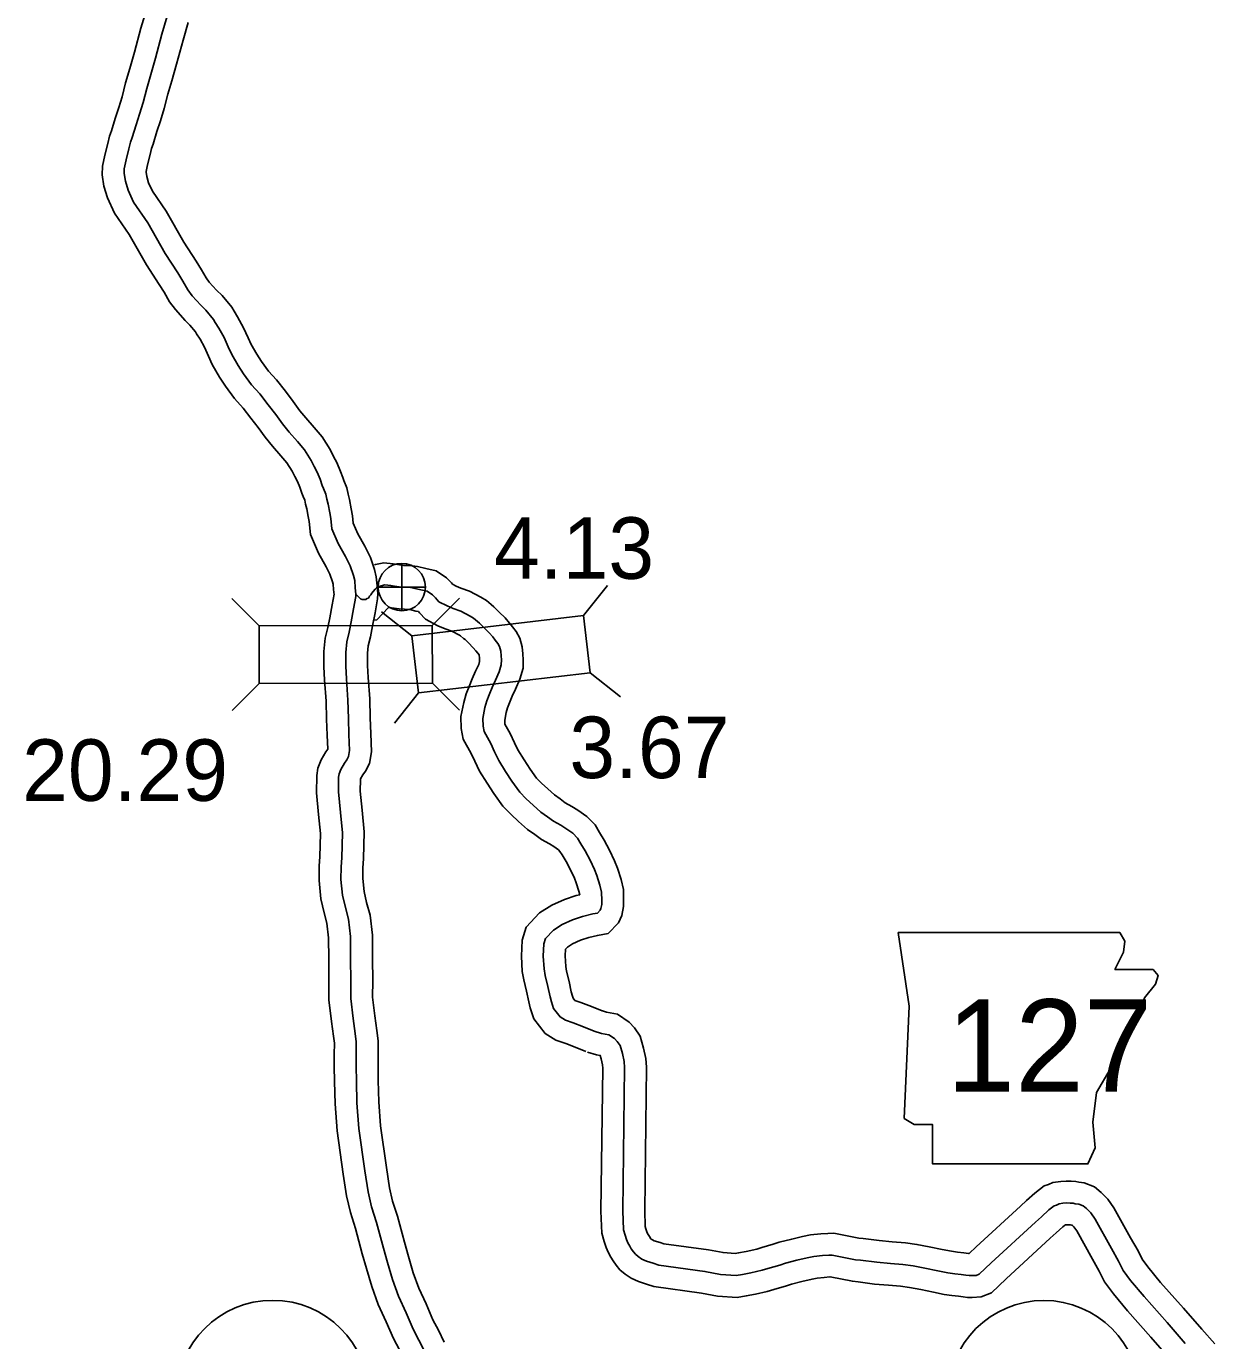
# Model space of a CAD drawing. Extents: x 31699 to 244310, y -8841 to 11474.
# Drawn here: x 136757 to 137301, y -3562 to -2960 of the extents above; entities that cross this region are included whole.
import ezdxf

# ---------------------------------------------------------------- set-up
doc = ezdxf.new("R2010")
doc.units = 0
for name, color, linetype in [('B_Logo', 7, 'Continuous'), ('G-ANNO-TEXT', 7, 'Continuous'), ('Level 21', 7, 'Continuous'), ('R_Border Notes', 7, 'Continuous'), ('R_XS_EARTHWORK_STAGE1', 7, 'Continuous'), ('R_XS_EARTHWORK_STAGE2', 7, 'Continuous'), ('S_WALL', 7, 'Continuous'), ('S_WALL_ANNOT', 7, 'Continuous')]:
    doc.layers.add(name, color=color, linetype=linetype)

msp = doc.modelspace()

# ---------------------------------------------------------------- linework, layer by layer
at = {"layer": 'B_Logo'}
for points in [[(136821.49, -2955.69), (136819.07, -2964.01), (136816.16, -2974.99), (136813.95, -2982.5), (136812.08, -2988.89), (136810.48, -2995.34), (136808.83, -3000.6), (136807.18, -3005.58), (136805.45, -3011.3), (136804.69, -3013.5), (136803.93, -3016.56), (136802.61, -3021.61), (136801.83, -3025.68), (136801.74, -3027.81), (136802.31, -3031.35), (136803.53, -3035.51), (136806, -3040.94), (136812.55, -3050.36), (136820.59, -3064.4), (136826.28, -3073.27), (136828.64, -3077.03), (136830.93, -3081.06), (136832.96, -3083.82), (136836.84, -3088.14), (136839.21, -3090.43), (136842.69, -3094.68), (136843.48, -3096.09), (136845.11, -3098.58), (136847.46, -3102.94), (136849.41, -3107.23), (136850.98, -3110.65), (136853.98, -3115.76), (136856.4, -3119.52), (136860.01, -3124.57), (136863.83, -3128.75), (136867.7, -3133.67), (136871.11, -3138.11), (136874.26, -3142.48), (136877.28, -3146.19), (136881.1, -3150.57), (136884.25, -3154.34), (136887.33, -3159.18), (136888.76, -3162), (136890.07, -3164.49), (136891.5, -3167.84), (136892.46, -3170.59), (136893.05, -3171.99), (136894.02, -3174.61), (136894.53, -3176.88), (136895.1, -3179.22), (136895.86, -3183.17), (136896.29, -3185.84), (136896.78, -3190.52)], [(136896.78, -3190.52), (136899.7, -3197.2), (136903.03, -3203.14), (136905.2, -3207.43), (136906.7, -3211.93), (136907.29, -3214.19), (136907.56, -3217.46), (136907.83, -3220.45), (136907.79, -3221.52)], [(136907.83, -3220.45), (136910.01, -3222.61), (136910.68, -3222.79), (136911.28, -3222.91), (136911.88, -3222.9), (136912.02, -3222.9), (136912.48, -3222.82), (136912.81, -3222.48), (136913.53, -3222.2), (136914.05, -3221.39), (136914.63, -3220.7), (136915.14, -3219.96), (136915.73, -3219.15), (136916.63, -3218.12), (136917.29, -3217.51), (136918.14, -3216.96), (136919.33, -3216.6), (136921.12, -3216.22), (136923.79, -3216.5), (136925.52, -3216.73), (136928.66, -3217.19), (136930.6, -3217.28), (136932.8, -3217.43), (136934.27, -3217.6), (136937.55, -3218.4), (136940.5, -3219.07), (136942.86, -3220.68), (136944.3, -3222.12), (136945.87, -3223.89), (136949.58, -3225.81), (136952.33, -3226.95), (136955.82, -3228.21), (136960.07, -3230.45), (136961.69, -3231.42), (136963.46, -3232.98), (136964.41, -3233.69), (136966.39, -3235.72), (136968.84, -3238.13), (136970.48, -3240.03), (136971.58, -3241.41), (136972.75, -3242.99), (136973.52, -3244.37), (136974.1, -3246.5), (136974.35, -3248.63), (136974.46, -3250.56), (136974.38, -3252.76), (136973.45, -3255.99), (136971.75, -3259.83), (136970.23, -3263.2), (136968.9, -3266.44), (136967.77, -3269.27), (136966.91, -3272.36), (136965.96, -3277.32), (136966.04, -3280.85), (136966.5, -3283.38), (136969.56, -3288.79), (136971.31, -3292.69), (136973.2, -3296.52), (136976.38, -3301.59), (136979.22, -3306.06), (136982.8, -3311.12), (136985.8, -3314.19), (136988.93, -3317.06), (136992.53, -3320.25), (136995.51, -3322.33), (136998.22, -3324.33), (137001.6, -3326.2), (137003.89, -3327.68), (137007.07, -3329.81), (137009.26, -3332.17), (137010.78, -3334.67), (137012.72, -3337.97), (137015.02, -3342.19), (137017.05, -3346.55), (137018.11, -3349.2), (137019.55, -3353.7), (137020.29, -3356.89), (137020.38, -3360.76), (137020.36, -3362.5), (137020, -3364.37), (137019.62, -3365.18), (137018.38, -3366.48), (137016.26, -3366.86), (137011.56, -3368.03), (137007, -3369.6), (137002.26, -3371.71), (136998.32, -3374.2), (136994.62, -3378.09), (136993.88, -3380.57), (136993.61, -3386.12), (136993.94, -3392.05), (136994.48, -3395.04), (136995.66, -3400.02), (136996.7, -3404.74), (136997.29, -3407.13), (136998.23, -3410.12), (137001.31, -3413.99), (137003.75, -3415.53), (137007.3, -3416.72), (137011.94, -3418.56), (137016.85, -3420.52)], [(136907.79, -3221.52), (136906.79, -3227.09), (136905.66, -3233.05), (136904.77, -3237.81), (136903.61, -3242.31), (136903.19, -3247.06), (136903.21, -3253.4), (136903.47, -3259.13), (136904.17, -3268.93), (136904.43, -3277.34), (136904.67, -3284.61), (136904.97, -3292.01), (136904.5, -3294.69), (136903.67, -3296.25), (136902.58, -3297.87), (136900.98, -3300.64), (136900.16, -3302.67), (136899.93, -3304.27), (136899.82, -3310.95), (136900.71, -3320.34), (136901.66, -3329.67), (136901.33, -3341.16), (136901.02, -3345.24), (136900.96, -3351.05), (136901.73, -3358.3), (136903.06, -3363.95), (136904.45, -3369.26), (136905.36, -3377.12), (136905.4, -3387.33), (136905.51, -3397.54), (136905.49, -3405.55), (136906.57, -3414.74), (136907.53, -3421.53), (136908.02, -3425.46), (136907.96, -3431.33), (136907.95, -3436.67), (136908.04, -3443.35), (136908.27, -3453.35), (136909.15, -3465.02), (136911.93, -3484.45), (136913.42, -3494.09), (136914.98, -3500.94), (136917.21, -3508.1), (136920.41, -3519.84), (136922.23, -3526.41), (136924.61, -3534.3), (136927.32, -3541.92), (136930.83, -3549.45), (136934.06, -3556.92), (136936.65, -3561.94), (136939.16, -3567.02)], [(137016.85, -3420.52), (137020.27, -3421.58), (137023.68, -3422.17), (137026.25, -3423.92), (137027.48, -3425.29), (137028.79, -3427.13), (137029.81, -3430.71), (137030.63, -3434.43), (137030.82, -3437.23), (137030.02, -3502.8), (137030.36, -3511.54), (137031.02, -3513.93), (137031.73, -3515.98), (137032.36, -3517.44), (137033.2, -3519.02), (137033.89, -3520.14), (137034.92, -3521.59), (137035.82, -3522.7), (137037.11, -3523.74), (137038.73, -3524.84), (137040.82, -3525.8), (137043.97, -3526.8), (137046.45, -3527.61), (137067.56, -3530.55), (137074.65, -3531.86), (137081.92, -3532.37), (137084.77, -3531.9), (137088.62, -3531.15), (137093.72, -3529.97), (137096.43, -3529.24), (137101.85, -3527.59), (137104.43, -3526.73), (137109.66, -3525.41), (137114.43, -3524.31), (137117.48, -3523.64), (137121.4, -3523.29), (137124.26, -3523.09), (137125.79, -3523.06), (137136.56, -3525.15), (137138.83, -3525.37), (137146.31, -3526.34), (137152.51, -3526.87), (137158.25, -3527.35), (137162.93, -3528.04), (137168.28, -3529.06), (137174.23, -3530.27), (137178.78, -3531.17), (137181.92, -3531.63), (137184.86, -3531.97), (137187, -3532.25), (137188.47, -3532.42), (137189.8, -3532.46), (137191.8, -3532.35), (137193.12, -3531.78), (137198.59, -3526.59), (137218.86, -3507.99), (137221.6, -3505.46), (137224.99, -3502.38), (137227.48, -3500.45), (137228.47, -3500.16), (137229.79, -3499.53), (137231.45, -3499.3), (137233.11, -3499.19), (137234.71, -3499.23), (137236.11, -3499.33), (137237.11, -3499.51), (137238.78, -3499.74), (137240.8, -3500.49), (137242.29, -3501.73), (137243.65, -3503.1), (137244.27, -3503.75), (137246.27, -3506.65), (137253.7, -3520.03), (137256.97, -3525.77), (137259.07, -3530.13), (137262.44, -3534.66), (137268.6, -3542.07), (137279.14, -3553.99), (137287.48, -3563.48)]]:
    msp.add_lwpolyline(points, dxfattribs=at)
at = {"layer": 'G-ANNO-TEXT'}
msp.add_lwpolyline([(137156.02, -3375.29), (137161.1, -3409.13), (137158.84, -3460.44), (137163.35, -3463.26), (137171.81, -3463.26), (137171.81, -3481.31), (137242.87, -3481.31), (137246.25, -3473.98), (137245.12, -3462.14), (137246.81, -3448.6), (137253.02, -3437.89), (137256.96, -3429.99), (137262.6, -3421.53), (137265.99, -3412.51), (137268.81, -3405.18), (137273.88, -3398.98), (137275.01, -3395.03), (137272.75, -3392.21), (137255.27, -3392.21), (137259.22, -3384.31), (137259.78, -3379.24), (137257.45, -3375.34)], close=True, dxfattribs=at)
at = {"layer": 'Level 21'}
for p, q in [((136928.85, -3228.01), (136928.85, -3206.34)), ((136918.01, -3217.17), (136939.68, -3217.17))]:
    msp.add_line(p, q, dxfattribs=at)
msp.add_circle((136928.85, -3217.17), 10.83, dxfattribs=at)
at = {"layer": 'R_Border Notes'}
for centre in [(136869.74, -3587.77), (137222.74, -3587.84)]:
    msp.add_circle(centre, 44, dxfattribs=at)
at = {"layer": 'R_XS_EARTHWORK_STAGE1'}
for p, q in [((137012.06, -3230.24), (137022.98, -3216.43)), ((136863.56, -3234.88), (136851.09, -3222.47)), ((136942.76, -3234.7), (136955.18, -3222.22)), ((136933.4, -3239.45), (136919.59, -3228.53)), ((136863.62, -3261.28), (136851.21, -3273.76)), ((136942.82, -3261.1), (136955.3, -3273.51)), ((137015.13, -3256.46), (137028.94, -3267.37)), ((136936.47, -3265.67), (136925.56, -3279.48))]:
    msp.add_line(p, q, dxfattribs=at)
for points in [[(137012.06, -3230.24), (136933.4, -3239.45), (136936.47, -3265.67), (137015.13, -3256.46)], [(136863.62, -3261.28), (136942.82, -3261.1), (136942.76, -3234.7), (136863.56, -3234.88)]]:
    msp.add_lwpolyline(points, close=True, dxfattribs=at)
at = {"layer": 'R_XS_EARTHWORK_STAGE2'}
for points in [[(136811.92, -2952.79), (136809.44, -2961.33), (136806.53, -2972.29), (136804.35, -2979.69), (136802.43, -2986.28), (136800.85, -2992.64), (136799.31, -2997.52), (136797.64, -3002.57), (136795.93, -3008.23), (136795.1, -3010.65), (136794.24, -3014.08), (136792.85, -3019.41), (136791.87, -3024.52), (136791.71, -3028.39), (136792.53, -3033.56), (136794.13, -3039), (136797.27, -3045.91), (136804.09, -3055.71), (136812.04, -3069.58), (136817.84, -3078.62), (136820.05, -3082.16), (136822.52, -3086.52), (136825.2, -3090.15), (136829.64, -3095.08), (136831.84, -3097.22), (136834.39, -3100.32), (136834.92, -3101.27), (136836.52, -3103.7), (136838.5, -3107.38), (136840.31, -3111.38), (136842.09, -3115.28), (136845.47, -3121), (136848.13, -3125.14), (136852.22, -3130.87), (136856.2, -3135.23), (136859.81, -3139.81), (136863.09, -3144.08), (136866.32, -3148.57), (136869.64, -3152.63), (136873.49, -3157.06), (136876.16, -3160.26), (136878.63, -3164.14), (136879.88, -3166.59), (136881.03, -3168.78), (136882.17, -3171.46), (136883.12, -3174.17), (136883.74, -3175.65), (136884.41, -3177.45), (136884.79, -3179.16), (136885.33, -3181.36), (136886.01, -3184.92), (136886.38, -3187.16), (136886.99, -3193.1)], [(136831.06, -2958.6), (136828.71, -2966.69), (136825.79, -2977.68), (136823.54, -2985.32), (136821.74, -2991.49), (136820.11, -2998.05), (136818.34, -3003.67), (136816.71, -3008.6), (136814.97, -3014.38), (136814.29, -3016.34), (136813.62, -3019.03), (136812.37, -3023.82), (136811.79, -3026.83), (136811.78, -3027.23), (136812.08, -3029.15), (136812.92, -3032.01), (136814.72, -3035.97), (136821.01, -3045.01), (136829.14, -3059.21), (136834.73, -3067.92), (136837.23, -3071.91), (136839.33, -3075.61), (136840.72, -3077.5), (136844.04, -3081.19), (136846.58, -3083.65), (136851, -3089.03), (136852.04, -3090.9), (136853.71, -3093.45), (136856.43, -3098.5), (136858.52, -3103.09), (136859.86, -3106.03), (136862.5, -3110.51), (136864.68, -3113.91), (136867.8, -3118.27), (136871.46, -3122.28), (136875.59, -3127.53), (136879.14, -3132.14), (136882.2, -3136.4), (136884.93, -3139.74), (136888.71, -3144.08), (136892.34, -3148.43), (136896.03, -3154.22), (136897.65, -3157.41), (136899.11, -3160.19), (136900.82, -3164.21), (136901.81, -3167), (136902.36, -3168.34), (136903.63, -3171.76), (136904.26, -3174.6), (136904.87, -3177.09), (136905.7, -3181.42), (136906.21, -3184.52), (136906.56, -3187.94)], [(136906.56, -3187.94), (136908.66, -3192.74), (136911.86, -3198.43), (136914.45, -3203.57), (136916.29, -3209.09), (136917.18, -3212.5), (136917.52, -3216.59), (136917.85, -3220.2), (136917.76, -3222.61)], [(136886.99, -3193.1), (136890.73, -3201.67), (136894.2, -3207.84), (136895.94, -3211.28), (136897.11, -3214.78), (136897.39, -3215.88), (136897.6, -3218.33), (136897.81, -3220.71), (136897.82, -3220.44)], [(136916.32, -3207.06), (136916.85, -3206.9), (136920.6, -3206.12), (136924.95, -3206.56), (136926.91, -3206.82), (136929.63, -3207.23), (136931.18, -3207.3), (136933.71, -3207.47), (136936.02, -3207.74), (136939.84, -3208.66), (136944.56, -3209.74), (136949.28, -3212.96), (136951.58, -3215.26), (136952.11, -3215.86), (136953.8, -3216.73), (136955.94, -3217.62), (136959.87, -3219.04), (136964.97, -3221.73), (136967.62, -3223.3), (136969.79, -3225.22), (136971.03, -3226.16), (136973.47, -3228.66), (136976.14, -3231.29), (136978.18, -3233.65), (136979.51, -3235.32), (136981.18, -3237.57), (136982.84, -3240.58), (136983.94, -3244.58), (136984.31, -3247.76), (136984.47, -3250.46), (136984.33, -3254.35), (136982.87, -3259.41), (136980.87, -3263.92), (136979.41, -3267.15), (136978.17, -3270.19), (136977.26, -3272.47), (136976.65, -3274.64), (136975.98, -3278.15), (136976.02, -3279.84), (136976.04, -3279.93), (136978.49, -3284.26), (136980.36, -3288.42), (136981.94, -3291.63), (136984.84, -3296.25), (136987.53, -3300.5), (136990.5, -3304.7), (136992.76, -3307.01), (136995.62, -3309.63), (136998.72, -3312.38), (137001.35, -3314.2), (137003.64, -3315.9), (137006.73, -3317.61), (137009.39, -3319.33), (137013.61, -3322.16), (137017.28, -3326.11), (137019.36, -3329.53), (137021.43, -3333.04), (137023.95, -3337.68), (137026.23, -3342.57), (137027.53, -3345.81), (137029.2, -3351.05), (137030.27, -3355.63), (137030.38, -3360.72), (137030.34, -3363.51), (137029.59, -3367.48), (137027.98, -3370.91), (137023.37, -3375.75), (137018.36, -3376.64), (137014.4, -3377.63), (137010.67, -3378.92), (137006.99, -3380.55), (137004.71, -3381.99), (137003.77, -3382.98), (137003.62, -3386.08), (137003.89, -3390.88), (137004.27, -3393.01), (137005.41, -3397.79), (137006.44, -3402.47), (137006.93, -3404.44), (137007.21, -3405.34), (137008.09, -3406.44), (137010.73, -3407.33), (137015.64, -3409.26), (137020.56, -3411.23)], [(136897.82, -3220.44), (136896.95, -3225.27), (136895.83, -3231.21), (136895.01, -3235.64), (136893.73, -3240.61), (136893.19, -3246.63), (136893.21, -3253.64), (136893.49, -3259.72), (136894.18, -3269.44), (136894.44, -3277.66), (136894.67, -3284.98), (136894.94, -3291.32), (136894.09, -3292.58), (136891.97, -3296.25), (136890.43, -3300.04), (136889.94, -3303.48), (136889.81, -3311.34), (136890.76, -3321.32), (136891.64, -3330.03), (136891.34, -3340.64), (136891.03, -3344.81), (136890.95, -3351.52), (136891.85, -3359.98), (136893.35, -3366.36), (136894.59, -3371.11), (136895.36, -3377.72), (136895.4, -3387.4), (136895.51, -3397.58), (136895.49, -3406.13), (136896.66, -3416.02), (136897.62, -3422.85), (136898.02, -3426.02), (136897.96, -3431.27), (136897.95, -3436.73), (136898.04, -3443.53), (136898.28, -3453.84), (136899.2, -3466.1), (136902.04, -3485.92), (136903.59, -3495.97), (136905.31, -3503.54), (136907.61, -3510.9), (136910.77, -3522.49), (136912.63, -3529.19), (136915.11, -3537.42), (136918.06, -3545.71), (136921.7, -3553.55), (136925.02, -3561.2), (136927.72, -3566.44)], [(136917.76, -3222.61), (136916.62, -3228.9), (136915.49, -3234.9), (136914.54, -3239.98), (136913.5, -3244.01), (136913.19, -3247.49), (136913.21, -3253.16), (136913.46, -3258.55), (136914.16, -3268.42), (136914.43, -3277.02), (136914.66, -3284.24), (136915.01, -3292.68), (136914.08, -3297.99), (136912.26, -3301.41), (136911.07, -3303.17), (136909.99, -3305.04), (136909.92, -3305.21), (136909.83, -3310.56), (136910.66, -3319.37), (136911.67, -3329.3), (136911.32, -3341.67), (136911.02, -3345.66), (136910.96, -3350.57), (136911.6, -3356.62), (136912.76, -3361.54), (136914.3, -3367.41), (136915.36, -3376.52), (136915.4, -3387.26), (136915.51, -3397.5), (136915.49, -3404.97), (136916.49, -3413.46), (136917.44, -3420.21), (136918.03, -3424.89), (136917.96, -3431.39), (136917.95, -3436.61), (136918.04, -3443.16), (136918.27, -3452.86), (136919.09, -3463.93), (136921.82, -3482.97), (136923.25, -3492.22), (136924.64, -3498.33), (136926.81, -3505.29), (136930.06, -3517.19), (136931.84, -3523.63), (136934.12, -3531.18), (136936.59, -3538.12), (136939.95, -3545.35), (136943.11, -3552.64), (136945.57, -3557.43), (136948.26, -3562.86)], [(136915.99, -3232.38), (136917.41, -3232.14), (136922.75, -3226.54), (136922.81, -3226.46), (136924.14, -3226.63), (136927.7, -3227.16), (136930.02, -3227.27), (136931.89, -3227.39), (136932.52, -3227.47), (136935.26, -3228.13), (136936.43, -3228.4), (136936.45, -3228.41), (136937.01, -3228.98), (136939.63, -3231.92), (136945.36, -3234.88), (136948.72, -3236.28), (136951.78, -3237.38), (136955.18, -3239.17), (136955.77, -3239.53), (136957.13, -3240.73), (136957.79, -3241.23), (136959.3, -3242.78), (136961.54, -3244.98), (136962.79, -3246.42), (136963.65, -3247.51), (136964.21, -3248.26), (136964.25, -3248.41), (136964.38, -3249.5), (136964.45, -3250.66), (136964.43, -3251.18), (136964.03, -3252.57), (136962.62, -3255.75), (136961.04, -3259.25), (136959.63, -3262.68), (136958.28, -3266.06), (136957.17, -3270.07), (136955.94, -3276.48), (136956.06, -3281.87), (136956.96, -3286.83), (136960.63, -3293.31), (136962.27, -3296.95), (136964.46, -3301.4), (136967.92, -3306.92), (136970.91, -3311.63), (136975.09, -3317.55), (136978.84, -3321.38), (136982.24, -3324.49), (136986.34, -3328.13), (136989.68, -3330.45), (136992.8, -3332.77), (136996.46, -3334.78), (136998.4, -3336.03), (137000.54, -3337.47), (137001.24, -3338.23), (137002.2, -3339.81), (137004.02, -3342.9), (137006.09, -3346.69), (137007.87, -3350.52), (137008.7, -3352.58), (137009.9, -3356.36), (137010.29, -3358.04), (137008.72, -3358.43), (137003.34, -3360.29), (136997.53, -3362.87), (136991.93, -3366.41), (136985.72, -3372.93), (136983.95, -3378.88), (136983.59, -3386.16), (136983.99, -3393.22), (136984.69, -3397.08), (136985.91, -3402.26), (136986.97, -3407.02), (136987.66, -3409.83), (136989.24, -3414.89), (136994.54, -3421.53), (136999.41, -3424.63), (137003.88, -3426.12), (137008.25, -3427.85), (137013.14, -3429.8)], [(137019.81, -3410.97), (137022.61, -3411.84), (137027.51, -3412.69), (137032.88, -3416.33), (137035.31, -3419.04), (137037.94, -3422.74), (137039.51, -3428.27), (137040.55, -3433), (137040.83, -3436.94), (137040.03, -3502.67), (137040.31, -3510.01), (137040.57, -3510.96), (137041.05, -3512.34), (137041.38, -3513.1), (137041.88, -3514.05), (137042.22, -3514.6), (137042.9, -3515.56), (137042.94, -3515.6), (137043.06, -3515.7), (137043.65, -3516.1), (137044.42, -3516.45), (137047.03, -3517.28), (137048.72, -3517.83), (137069.16, -3520.67), (137075.91, -3521.92), (137081.46, -3522.31), (137083.01, -3522.06), (137086.53, -3521.37), (137091.3, -3520.27), (137093.68, -3519.63), (137098.82, -3518.06), (137101.63, -3517.12), (137107.31, -3515.69), (137112.23, -3514.55), (137115.95, -3513.74), (137120.61, -3513.32), (137123.8, -3513.1), (137126.64, -3513.03), (137137.99, -3515.25), (137139.95, -3515.43), (137147.38, -3516.4), (137153.35, -3516.91), (137159.4, -3517.41), (137164.6, -3518.18), (137170.2, -3519.25), (137176.2, -3520.46), (137180.49, -3521.31), (137183.22, -3521.71), (137186.09, -3522.04), (137188.23, -3522.33), (137188.52, -3522.36), (137191.76, -3519.28), (137212.09, -3500.63), (137214.85, -3498.08), (137218.56, -3494.71), (137222.86, -3491.38), (137224.89, -3490.79), (137226.86, -3489.85), (137230.43, -3489.34), (137232.9, -3489.19), (137235.17, -3489.23), (137237.35, -3489.39), (137238.67, -3489.63), (137241.25, -3489.98), (137245.88, -3491.72), (137249.04, -3494.33), (137250.84, -3496.15), (137252.07, -3497.45), (137254.77, -3501.36), (137262.42, -3515.13), (137265.83, -3521.12), (137267.66, -3524.93), (137270.3, -3528.48), (137276.19, -3535.56), (137286.64, -3547.37), (137295.02, -3556.91), (137300.93, -3563.74)], [(137013.89, -3430.07), (137017.93, -3431.32), (137019.67, -3431.62), (137020.1, -3433.16), (137020.7, -3435.87), (137020.82, -3437.53), (137020.02, -3502.94), (137020.41, -3513.08), (137021.46, -3516.9), (137022.41, -3519.63), (137023.34, -3521.78), (137024.51, -3523.99), (137025.56, -3525.68), (137026.94, -3527.62), (137028.69, -3529.8), (137031.15, -3531.79), (137033.81, -3533.59), (137037.21, -3535.15), (137040.9, -3536.31), (137044.19, -3537.39), (137065.96, -3540.42), (137073.39, -3541.8), (137082.38, -3542.42), (137086.54, -3541.75), (137090.71, -3540.93), (137096.14, -3539.67), (137099.19, -3538.86), (137104.89, -3537.12), (137107.24, -3536.34), (137112.01, -3535.13), (137116.63, -3534.06), (137119, -3533.54), (137122.19, -3533.26), (137124.71, -3533.08), (137124.93, -3533.08), (137135.12, -3535.06), (137137.71, -3535.31), (137145.24, -3536.29), (137151.68, -3536.84), (137157.1, -3537.29), (137161.26, -3537.91), (137166.36, -3538.87), (137172.27, -3540.07), (137177.08, -3541.02), (137180.62, -3541.55), (137183.63, -3541.89), (137185.77, -3542.18), (137187.76, -3542.41), (137189.94, -3542.47), (137194.11, -3542.23), (137198.7, -3540.28), (137205.41, -3533.9), (137225.64, -3515.34), (137228.36, -3512.83), (137231.42, -3510.04), (137232.13, -3509.5), (137232.67, -3509.24), (137233.32, -3509.2), (137234.24, -3509.22), (137234.86, -3509.26), (137235.55, -3509.39), (137235.84, -3509.43), (137236.46, -3510.05), (137236.47, -3510.06), (137237.76, -3511.93), (137244.99, -3524.94), (137248.11, -3530.42), (137250.47, -3535.33), (137254.58, -3540.85), (137261.01, -3548.58), (137271.63, -3560.6), (137279.95, -3570.06)]]:
    msp.add_lwpolyline(points, dxfattribs=at)

# ---------------------------------------------------------------- texts
at = {"layer": 'G-ANNO-TEXT'}
msp.add_text('127', height=42.24, dxfattribs=at).set_placement((137178.15, -3448.2))
at = {"layer": 'S_WALL'}
for s, p in [('3.67', (137005.54, -3304.64)), ('20.29', (136755.07, -3315.06))]:
    msp.add_text(s, height=28.16, dxfattribs=at).set_placement(p)
at = {"layer": 'S_WALL_ANNOT'}
msp.add_text('4.13', height=28.16, dxfattribs=at).set_placement((136971.03, -3213.39))

doc.saveas('drawing.dxf')
